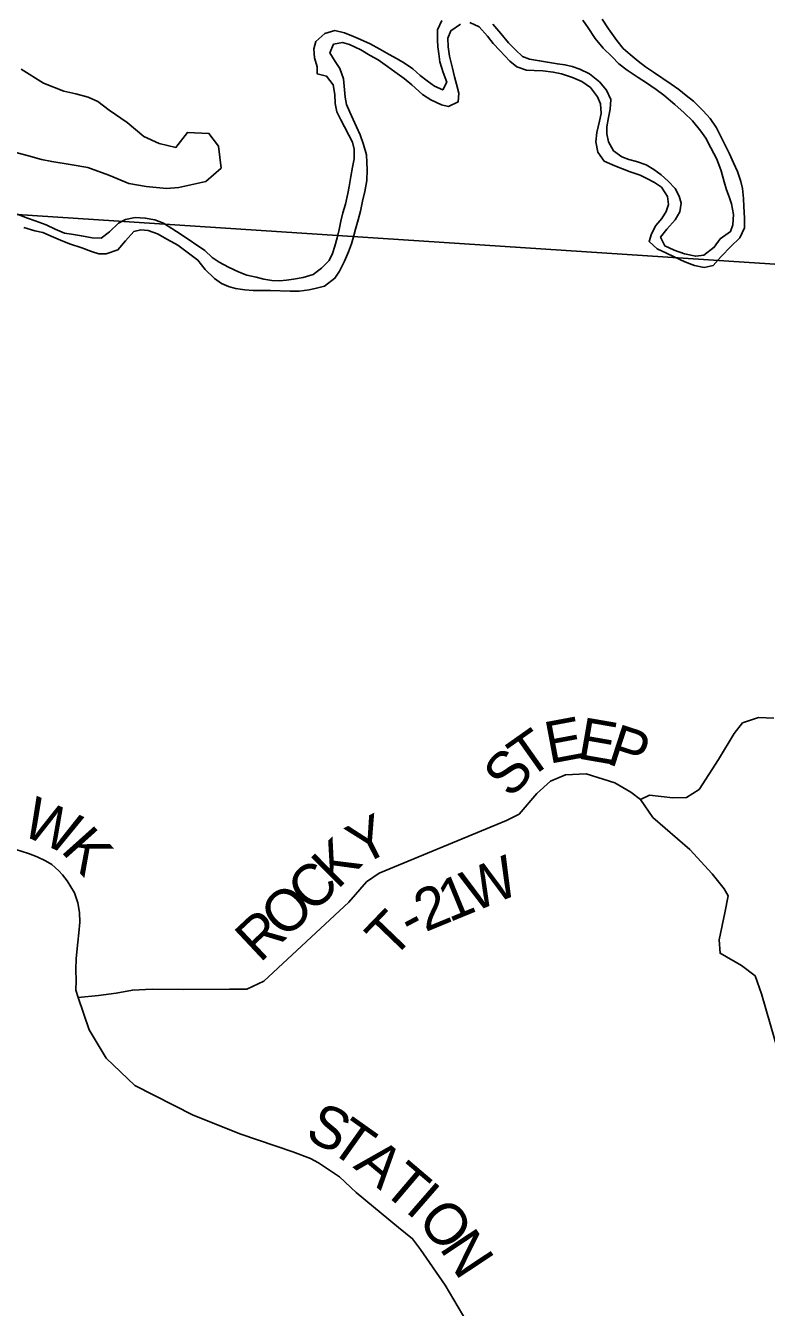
# Model space of a CAD drawing. Extents: x -15 to 405, y -40 to 87.
# Drawn here: x 8.957 to 9.963, y -24.755 to -23.012 of the extents above; entities that cross this region are included whole.
import ezdxf

# ---------------------------------------------------------------- set-up
doc = ezdxf.new("R2010")
doc.units = 0
for name, color, linetype in [('GM_P_State_Location', 7, 'Continuous'), ('GM_X_Minor_Lake', 7, 'Continuous'), ('GM_X_Minor_River', 7, 'Continuous'), ('GM_X_Rail_Line', 7, 'Continuous'), ('GM_X_Township_Road', 7, 'Continuous'), ('GM_X_Township_Text', 7, 'Continuous')]:
    doc.layers.add(name, color=color, linetype=linetype)

msp = doc.modelspace()

# ---------------------------------------------------------------- linework, layer by layer
at = {"layer": 'GM_P_State_Location'}
for points in [[(9.0282, -24.3332), (9.0561, -24.3307), (9.0798, -24.3272), (9.102, -24.3232), (9.1287, -24.3221), (9.1709, -24.3226), (9.2337, -24.3222), (9.2576, -24.3218), (9.2807, -24.3112), (9.396, -24.2039), (9.4199, -24.1763), (9.4373, -24.1641), (9.6102, -24.0926), (9.6273, -24.0842), (9.6516, -24.0562), (9.6702, -24.0391), (9.6906, -24.0308), (9.7183, -24.0293), (9.7574, -24.0415), (9.779, -24.054), (9.7922, -24.0643), (9.8044, -24.0582), (9.8362, -24.062), (9.8548, -24.0613), (9.8718, -24.0507), (9.8984, -24.0097), (9.9196, -23.9744), (9.931, -23.96), (9.9526, -23.9528), (9.9735, -23.9536)], [(9.7922, -24.0643), (9.8089, -24.0886), (9.8593, -24.1319), (9.8896, -24.1653), (9.9059, -24.1858), (9.9116, -24.1953), (9.907, -24.2184), (9.899, -24.2549), (9.9005, -24.2731), (9.9293, -24.2898), (9.9479, -24.3039), (9.9566, -24.3281), (9.9804, -24.4101)]]:
    msp.add_lwpolyline(points, dxfattribs=at)
at = {"layer": 'GM_X_Rail_Line'}
for p, q in [((9.9329, -23.3338), (8.2949, -23.2262)), ((11.3993, -23.4262), (9.9329, -23.3338))]:
    msp.add_line(p, q, dxfattribs=at)
at = {"layer": 'GM_X_Township_Road'}
for points in [[(9.5224, -23.0054), (9.5167, -23.018), (9.5167, -23.0313), (9.517, -23.0411), (9.5181, -23.0506), (9.5196, -23.0616), (9.5241, -23.0761), (9.5291, -23.089), (9.5237, -23.0996), (9.5123, -23.0947), (9.5025, -23.0874), (9.493, -23.0802), (9.4828, -23.0711), (9.4718, -23.0634), (9.4615, -23.0573), (9.4509, -23.0516), (9.438, -23.044), (9.4251, -23.0371), (9.4118, -23.031), (9.4024, -23.0272)], [(9.4357, -23.0588), (9.4486, -23.0676), (9.4585, -23.0748), (9.471, -23.084), (9.4816, -23.0927), (9.496, -23.1057), (9.5074, -23.1129), (9.5218, -23.1198), (9.5313, -23.1221), (9.5446, -23.1156), (9.5454, -23.1039), (9.5423, -23.0917), (9.5397, -23.0818), (9.5367, -23.07), (9.5329, -23.0537), (9.5311, -23.0412), (9.5307, -23.0294), (9.5345, -23.0191), (9.5478, -23.0104)], [(9.5604, -23.0078), (9.5733, -23.0139), (9.5846, -23.0265), (9.5922, -23.0364), (9.6013, -23.0459), (9.6149, -23.0603), (9.6244, -23.0683), (9.6373, -23.0729), (9.6476, -23.0733), (9.6597, -23.0737), (9.6738, -23.0753), (9.6848, -23.0776), (9.7, -23.0829), (9.7125, -23.0883), (9.7242, -23.0963), (9.7337, -23.1088), (9.7379, -23.1183), (9.739, -23.1316), (9.7367, -23.1419), (9.7328, -23.1574), (9.7317, -23.17), (9.7343, -23.1844), (9.743, -23.1966), (9.7574, -23.203), (9.7677, -23.2069), (9.7783, -23.2111), (9.7916, -23.2156), (9.8011, -23.2202), (9.8113, -23.2256), (9.8208, -23.2317), (9.8291, -23.2446), (9.8302, -23.2552), (9.8272, -23.2647), (9.8211, -23.2742), (9.8131, -23.2837), (9.8073, -23.2951), (9.8039, -23.3057), (9.8149, -23.3156), (9.8278, -23.3217), (9.838, -23.3266), (9.8524, -23.3335), (9.8657, -23.3381), (9.8786, -23.3408), (9.8908, -23.3381), (9.9018, -23.326), (9.9148, -23.3124), (9.9273, -23.3006), (9.9338, -23.287), (9.9338, -23.2737), (9.9327, -23.2581), (9.932, -23.2471), (9.9309, -23.2334), (9.9286, -23.2239), (9.9241, -23.2106), (9.9188, -23.1985), (9.9132, -23.1863), (9.9075, -23.1745), (9.9003, -23.1612), (9.8954, -23.1513), (9.8871, -23.1384), (9.8776, -23.1281), (9.8643, -23.1148), (9.8545, -23.1072), (9.8442, -23.0988), (9.834, -23.0916), (9.8101, -23.0756), (9.7991, -23.0683), (9.7892, -23.0607), (9.7783, -23.0516), (9.7688, -23.0432), (9.7601, -23.0325), (9.7487, -23.0166), (9.7404, -23.0033)], [(9.7138, -23.0047), (9.721, -23.0154), (9.7305, -23.0298), (9.7414, -23.0427), (9.7536, -23.0545), (9.763, -23.0641), (9.774, -23.0728), (9.7892, -23.0827), (9.7991, -23.0892), (9.8135, -23.0991), (9.8241, -23.1067), (9.8389, -23.1193), (9.8514, -23.1307), (9.8631, -23.1417), (9.8741, -23.1558), (9.8809, -23.1653), (9.8877, -23.1783), (9.896, -23.1938), (9.9021, -23.2098), (9.9059, -23.2246), (9.9089, -23.2353), (9.9126, -23.2451), (9.916, -23.2546), (9.9187, -23.2691), (9.9179, -23.2828), (9.9144, -23.2922), (9.9007, -23.3021), (9.8924, -23.3135), (9.8783, -23.3241), (9.8673, -23.3256), (9.8521, -23.3225), (9.8381, -23.3175), (9.8252, -23.3114), (9.8195, -23.2996), (9.8282, -23.289), (9.8393, -23.2761), (9.8458, -23.2651), (9.8477, -23.2537), (9.8447, -23.2439), (9.8394, -23.2336), (9.8299, -23.2237), (9.8204, -23.215), (9.8102, -23.2077), (9.8, -23.2016), (9.7867, -23.1967), (9.7764, -23.194), (9.7669, -23.1905), (9.7556, -23.1822), (9.7488, -23.17), (9.7465, -23.1593), (9.7465, -23.1499), (9.7488, -23.1369), (9.7511, -23.1259), (9.7519, -23.1126), (9.7463, -23.1001), (9.7364, -23.0887), (9.7228, -23.0776), (9.7099, -23.0712), (9.6996, -23.0677), (9.6897, -23.0654), (9.6795, -23.0643), (9.6658, -23.062), (9.6552, -23.06), (9.6415, -23.0577), (9.632, -23.0543), (9.6226, -23.0452), (9.6131, -23.0356), (9.6025, -23.0231), (9.5915, -23.0102)], [(9.4024, -23.0272), (9.3902, -23.0219), (9.3769, -23.0188), (9.3636, -23.023), (9.3511, -23.0336), (9.3484, -23.0438), (9.3495, -23.056), (9.3529, -23.0681), (9.3529, -23.0776), (9.3658, -23.0811), (9.3749, -23.0929), (9.3771, -23.1058), (9.3775, -23.1179), (9.3797, -23.1293), (9.385, -23.1404), (9.3899, -23.1499), (9.396, -23.1613), (9.4009, -23.1708), (9.4032, -23.1803), (9.4031, -23.1932), (9.4012, -23.2046), (9.3989, -23.2171), (9.3966, -23.2308), (9.3947, -23.2406), (9.3916, -23.2547), (9.3878, -23.2668), (9.3851, -23.2782), (9.3828, -23.2892), (9.3801, -23.3006), (9.377, -23.312), (9.3736, -23.3219), (9.3694, -23.3313), (9.3588, -23.342), (9.3477, -23.3507), (9.334, -23.3544), (9.3207, -23.3567), (9.3112, -23.3582), (9.3018, -23.3589), (9.2915, -23.3585), (9.2805, -23.357), (9.2699, -23.3543), (9.2573, -23.3512), (9.2471, -23.3474), (9.2327, -23.3405), (9.2198, -23.3337), (9.2103, -23.3272), (9.2004, -23.3181), (9.1682, -23.2961)], [(9.1639, -23.3104), (9.1909, -23.331), (9.2008, -23.3435), (9.2133, -23.3561), (9.2231, -23.3626), (9.2326, -23.3668), (9.2421, -23.3694), (9.2546, -23.3714), (9.266, -23.3721), (9.2896, -23.3722), (9.3162, -23.373), (9.3287, -23.373), (9.342, -23.3715), (9.3519, -23.3693), (9.3629, -23.3663), (9.377, -23.3557), (9.3834, -23.3458), (9.3903, -23.3325), (9.3956, -23.3196), (9.3998, -23.3086), (9.4025, -23.2991), (9.4052, -23.2889), (9.4086, -23.2764), (9.4117, -23.2646), (9.4148, -23.2506), (9.4178, -23.2376), (9.4205, -23.2225), (9.4209, -23.208), (9.4206, -23.1978), (9.4198, -23.1879), (9.4161, -23.1738), (9.4112, -23.1605), (9.4063, -23.1499), (9.4021, -23.14), (9.3972, -23.1297), (9.3927, -23.1195), (9.3908, -23.1096), (9.3886, -23.0845), (9.3837, -23.0705), (9.3776, -23.061), (9.3704, -23.0492), (9.375, -23.0374), (9.3875, -23.0352), (9.397, -23.0378), (9.4122, -23.0451), (9.4251, -23.0527), (9.4357, -23.0588)], [(9.1682, -23.2961), (9.144, -23.2807), (9.1323, -23.2761), (9.1194, -23.2737), (9.1058, -23.2732), (9.0928, -23.2758), (9.0829, -23.2806), (9.0707, -23.2927), (9.0593, -23.3013), (9.0471, -23.3005), (9.0327, -23.2981), (9.0191, -23.2957), (9.0096, -23.2942), (8.9968, -23.2888), (8.985, -23.283), (8.9699, -23.2776), (8.9593, -23.2741), (8.9453, -23.2687)], [(8.9543, -23.2865), (8.9694, -23.2912), (8.9804, -23.2936), (8.9914, -23.2982), (9.0042, -23.304), (9.0167, -23.309), (9.0334, -23.3144), (9.0462, -23.3191), (9.0565, -23.3222), (9.0663, -23.3223), (9.0823, -23.3171), (9.0926, -23.3046), (9.1037, -23.2922), (9.1132, -23.29), (9.1235, -23.2908), (9.136, -23.2951), (9.1496, -23.3027), (9.1639, -23.3104)]]:
    msp.add_lwpolyline(points, dxfattribs=at)
at = {"layer": 'GM_X_Township_Text'}
for points in [[(8.9386, -23.1834), (8.9609, -23.1892), (8.9783, -23.1942), (8.9923, -23.197), (9.0172, -23.2009), (9.0414, -23.2052), (9.0701, -23.2156), (9.0973, -23.2267), (9.1208, -23.2307), (9.1484, -23.2335), (9.165, -23.2324), (9.2017, -23.2243), (9.2226, -23.2058), (9.219, -23.1762), (9.2058, -23.1587), (9.1767, -23.1574), (9.1611, -23.1778), (9.1381, -23.1724), (9.1177, -23.1628), (9.0947, -23.1437), (9.0702, -23.1269), (9.0551, -23.1154), (9.0419, -23.1093), (9.0253, -23.1047), (9.0086, -23.1015), (8.9811, -23.0904), (8.9509, -23.0716)], [(8.9436, -24.1322), (8.961, -24.1376), (8.9727, -24.1422), (8.984, -24.1476), (8.9927, -24.1526), (9.0018, -24.1609), (9.007, -24.1667), (9.0134, -24.1747), (9.0232, -24.191), (9.0277, -24.2047), (9.0302, -24.2176), (9.0306, -24.2308), (9.0294, -24.2456), (9.0278, -24.2581), (9.0254, -24.2801), (9.025, -24.2956), (9.0256, -24.31), (9.0252, -24.3233), (9.0282, -24.3332), (9.0431, -24.3772), (9.0664, -24.416), (9.1052, -24.453), (9.1847, -24.4933), (9.2491, -24.5191), (9.32, -24.5431), (9.3439, -24.5522), (9.3549, -24.5579), (9.3833, -24.5773), (9.406, -24.5982), (9.4636, -24.6461), (9.4826, -24.6613), (9.4935, -24.6757), (9.5269, -24.7243), (9.5564, -24.7744)]]:
    msp.add_lwpolyline(points, dxfattribs=at)

# ---------------------------------------------------------------- texts
at = {"layer": 'GM_X_Minor_Lake'}
for s, rotation, p in [('W', 335.8732, (8.9484, -24.1107)), ('K', 311.8405, (9.0034, -24.1339)), ('S', 334.574, (9.3346, -24.5249)), ('T', 324.6148, (9.367, -24.54)), ('A', 320.1123, (9.4007, -24.5639)), ('T', 319.6446, (9.439, -24.5959)), ('I', 319.0109, (9.4712, -24.6233)), ('O', 309.792, (9.4872, -24.6369)), ('N', 303.5203, (9.5182, -24.674))]:
    msp.add_text(s, height=0.0568, rotation=rotation, dxfattribs=at).set_placement(p)
at = {"layer": 'GM_X_Minor_River'}
for s, rotation, p in [('E', 10.5854, (9.6682, -24.0158)), ('E', 350.1628, (9.7047, -24.008)), ('T', 35.2188, (9.6394, -24.0378)), ('P', 341.9963, (9.7445, -24.0148)), ('S', 48.402, (9.6165, -24.0642)), ('Y', 26.7182, (9.4123, -24.1549)), ('K', 44.8926, (9.3807, -24.1874)), ('W', 22.3249, (9.5646, -24.2181)), ('C', 43.793, (9.3462, -24.2205)), ('2', 22.3909, (9.4999, -24.2447)), ('1', 22.3445, (9.5323, -24.2314)), ('O', 43.1438, (9.3092, -24.2552)), ('T', 46.1244, (9.455, -24.2829)), ('R', 43.1396, (9.2752, -24.2871)), ('-', 28.0941, (9.4807, -24.2551))]:
    msp.add_text(s, height=0.0568, rotation=rotation, dxfattribs=at).set_placement(p)

doc.saveas('drawing.dxf')
